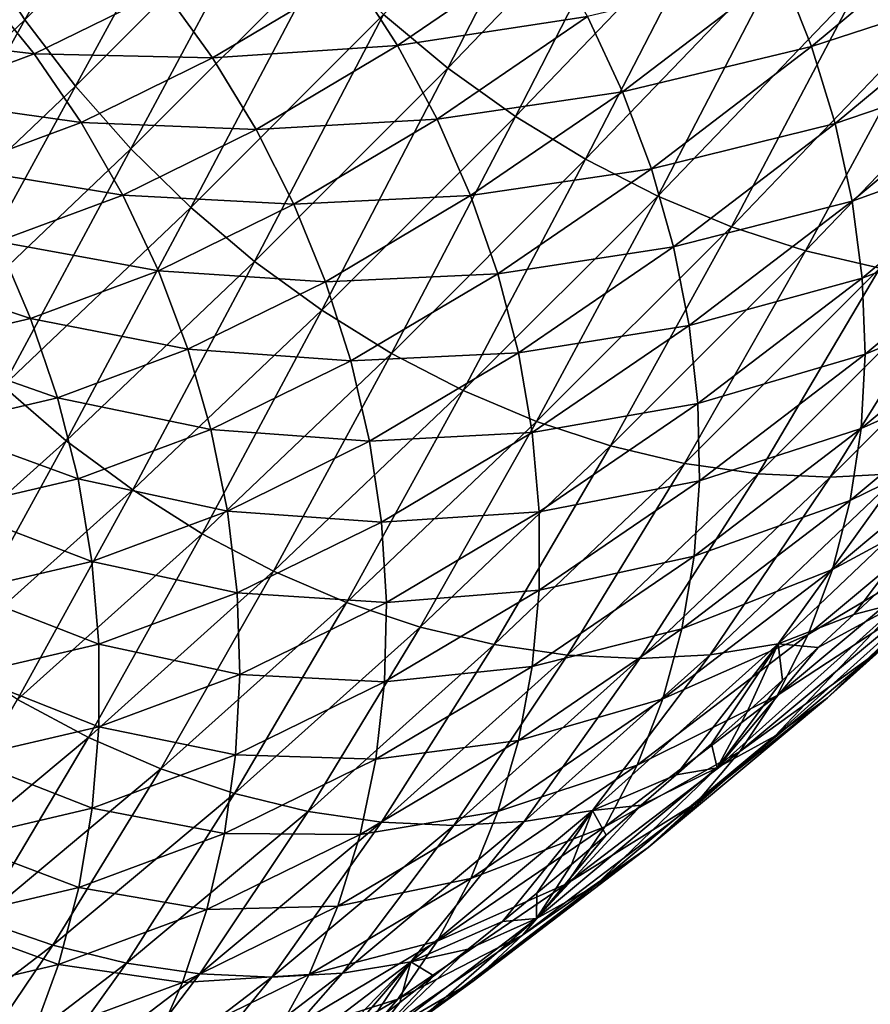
# Model space of a CAD drawing. Header units: millimetres. Extents: x -522 to 188, y -54 to 63.
# Tile 932 of 1056: x 12.1 to 15, y -52.01 to -48.66. Entities that reach past the tile are written whole.
import ezdxf

# ---------------------------------------------------------------- set-up
doc = ezdxf.new("R2010")
doc.units = ezdxf.units.MM
doc.header["$LTSCALE"] = 65.185185
doc.layers.add('39', color=7, linetype='CONTINUOUS')
doc.layers.add('40', color=7, linetype='CONTINUOUS')

msp = doc.modelspace()

# ---------------------------------------------------------------- linework, layer by layer
at = {"layer": '39', "linetype": 'CONTINUOUS'}
for points in [[(15.3664, -48.2765, -10.8257), (14.6952, -48.4911, -9.8299), (14.798, -48.75, -9.8933), (15.3664, -48.2765, -10.8257)], [(15.3664, -48.2765, -10.8257), (14.798, -48.75, -9.8933), (15.451, -48.5358, -10.9111), (15.3664, -48.2765, -10.8257)], [(13.8939, -48.3996, -8.8734), (13.2317, -48.5059, -8.0337), (13.3858, -48.7465, -8.0335), (13.8939, -48.3996, -8.8734)], [(13.8939, -48.3996, -8.8734), (13.3858, -48.7465, -8.0335), (14.0338, -48.6476, -8.8974), (13.8939, -48.3996, -8.8734)], [(14.6952, -48.4911, -9.8299), (14.0338, -48.6476, -8.8974), (14.1534, -48.904, -8.9375), (14.6952, -48.4911, -9.8299)], [(14.6952, -48.4911, -9.8299), (14.1534, -48.904, -8.9375), (14.798, -48.75, -9.8933), (14.6952, -48.4911, -9.8299)], [(13.2317, -48.5059, -8.0337), (12.5888, -48.5577, -7.2677), (12.7554, -48.7886, -7.2427), (13.2317, -48.5059, -8.0337)], [(13.2317, -48.5059, -8.0337), (12.7554, -48.7886, -7.2427), (13.3858, -48.7465, -8.0335), (13.2317, -48.5059, -8.0337)], [(11.9695, -48.5562, -6.5803), (11.5645, -48.7069, -5.903), (12.1469, -48.7747, -6.5306), (11.9695, -48.5562, -6.5803)], [(12.5888, -48.5577, -7.2677), (11.9695, -48.5562, -6.5803), (12.1469, -48.7747, -6.5306), (12.5888, -48.5577, -7.2677)], [(12.5888, -48.5577, -7.2677), (12.1469, -48.7747, -6.5306), (12.7554, -48.7886, -7.2427), (12.5888, -48.5577, -7.2677)], [(15.451, -48.5358, -10.9111), (14.798, -48.75, -9.8933), (14.8785, -49.0127, -9.972), (15.451, -48.5358, -10.9111)], [(15.451, -48.5358, -10.9111), (14.8785, -49.0127, -9.972), (15.5127, -48.7962, -11.0112), (15.451, -48.5358, -10.9111)], [(14.0338, -48.6476, -8.8974), (13.3858, -48.7465, -8.0335), (13.5206, -48.998, -8.0491), (14.0338, -48.6476, -8.8974)], [(14.0338, -48.6476, -8.8974), (13.5206, -48.998, -8.0491), (14.1534, -48.904, -8.9375), (14.0338, -48.6476, -8.8974)], [(12.1469, -48.7747, -6.5306), (11.5645, -48.7069, -5.903), (11.7349, -48.9279, -5.8416), (12.1469, -48.7747, -6.5306)], [(13.3858, -48.7465, -8.0335), (12.7554, -48.7886, -7.2427), (12.9038, -49.0326, -7.233), (13.3858, -48.7465, -8.0335)], [(13.3858, -48.7465, -8.0335), (12.9038, -49.0326, -7.233), (13.5206, -48.998, -8.0491), (13.3858, -48.7465, -8.0335)], [(14.798, -48.75, -9.8933), (14.1534, -48.904, -8.9375), (14.2516, -49.1666, -8.9933), (14.798, -48.75, -9.8933)], [(14.798, -48.75, -9.8933), (14.2516, -49.1666, -8.9933), (14.8785, -49.0127, -9.972), (14.798, -48.75, -9.8933)], [(12.1469, -48.7747, -6.5306), (11.7349, -48.9279, -5.8416), (12.3072, -49.0086, -6.4951), (12.1469, -48.7747, -6.5306)], [(12.7554, -48.7886, -7.2427), (12.1469, -48.7747, -6.5306), (12.3072, -49.0086, -6.4951), (12.7554, -48.7886, -7.2427)], [(12.7554, -48.7886, -7.2427), (12.3072, -49.0086, -6.4951), (12.9038, -49.0326, -7.233), (12.7554, -48.7886, -7.2427)], [(15.5127, -48.7962, -11.0112), (14.8785, -49.0127, -9.972), (14.9362, -49.2766, -10.0654), (15.5127, -48.7962, -11.0112)], [(15.5127, -48.7962, -11.0112), (14.9362, -49.2766, -10.0654), (15.551, -49.0556, -11.1251), (15.5127, -48.7962, -11.0112)], [(12.3072, -49.0086, -6.4951), (11.7349, -48.9279, -5.8416), (11.8877, -49.1646, -5.7937), (12.3072, -49.0086, -6.4951)], [(14.1534, -48.904, -8.9375), (13.5206, -48.998, -8.0491), (13.6349, -49.2581, -8.0804), (14.1534, -48.904, -8.9375)], [(14.1534, -48.904, -8.9375), (13.6349, -49.2581, -8.0804), (14.2516, -49.1666, -8.9933), (14.1534, -48.904, -8.9375)], [(13.5206, -48.998, -8.0491), (12.9038, -49.0326, -7.233), (13.0325, -49.2877, -7.2388), (13.5206, -48.998, -8.0491)], [(13.5206, -48.998, -8.0491), (13.0325, -49.2877, -7.2388), (13.6349, -49.2581, -8.0804), (13.5206, -48.998, -8.0491)], [(12.3072, -49.0086, -6.4951), (11.8877, -49.1646, -5.7937), (12.4487, -49.256, -6.4743), (12.3072, -49.0086, -6.4951)], [(12.9038, -49.0326, -7.233), (12.3072, -49.0086, -6.4951), (12.4487, -49.256, -6.4743), (12.9038, -49.0326, -7.233)], [(12.9038, -49.0326, -7.233), (12.4487, -49.256, -6.4743), (13.0325, -49.2877, -7.2388), (12.9038, -49.0326, -7.233)], [(14.8785, -49.0127, -9.972), (14.2516, -49.1666, -8.9933), (14.3274, -49.4328, -9.0642), (14.8785, -49.0127, -9.972)], [(14.8785, -49.0127, -9.972), (14.3274, -49.4328, -9.0642), (14.9362, -49.2766, -10.0654), (14.8785, -49.0127, -9.972)], [(15.551, -49.0556, -11.1251), (14.9362, -49.2766, -10.0654), (14.9703, -49.5393, -10.1724), (15.551, -49.0556, -11.1251)], [(15.551, -49.0556, -11.1251), (14.9703, -49.5393, -10.1724), (15.5654, -49.3114, -11.2516), (15.551, -49.0556, -11.1251)], [(12.4487, -49.256, -6.4743), (11.8877, -49.1646, -5.7937), (12.0214, -49.4149, -5.7597), (12.4487, -49.256, -6.4743)], [(14.2516, -49.1666, -8.9933), (13.6349, -49.2581, -8.0804), (13.7276, -49.5243, -8.1271), (14.2516, -49.1666, -8.9933)], [(14.2516, -49.1666, -8.9933), (13.7276, -49.5243, -8.1271), (14.3274, -49.4328, -9.0642), (14.2516, -49.1666, -8.9933)], [(12.4487, -49.256, -6.4743), (12.0214, -49.4149, -5.7597), (12.5704, -49.5145, -6.4683), (12.4487, -49.256, -6.4743)], [(13.0325, -49.2877, -7.2388), (12.4487, -49.256, -6.4743), (12.5704, -49.5145, -6.4683), (13.0325, -49.2877, -7.2388)], [(13.6349, -49.2581, -8.0804), (13.0325, -49.2877, -7.2388), (13.1405, -49.5514, -7.2598), (13.6349, -49.2581, -8.0804)], [(13.6349, -49.2581, -8.0804), (13.1405, -49.5514, -7.2598), (13.7276, -49.5243, -8.1271), (13.6349, -49.2581, -8.0804)], [(13.0325, -49.2877, -7.2388), (12.5704, -49.5145, -6.4683), (13.1405, -49.5514, -7.2598), (13.0325, -49.2877, -7.2388)], [(14.9362, -49.2766, -10.0654), (14.3274, -49.4328, -9.0642), (14.3803, -49.7004, -9.1496), (14.9362, -49.2766, -10.0654)], [(14.9362, -49.2766, -10.0654), (14.3803, -49.7004, -9.1496), (14.9703, -49.5393, -10.1724), (14.9362, -49.2766, -10.0654)], [(15.5654, -49.3114, -11.2516), (14.9703, -49.5393, -10.1724), (14.9807, -49.7986, -10.2922), (15.5654, -49.3114, -11.2516)], [(15.5654, -49.3114, -11.2516), (14.9807, -49.7986, -10.2922), (15.5559, -49.5614, -11.3897), (15.5654, -49.3114, -11.2516)], [(12.0214, -49.4149, -5.7597), (11.6226, -49.508, -5.0919), (12.1347, -49.6765, -5.7399), (12.0214, -49.4149, -5.7597)], [(12.5704, -49.5145, -6.4683), (12.0214, -49.4149, -5.7597), (12.1347, -49.6765, -5.7399), (12.5704, -49.5145, -6.4683)], [(14.3274, -49.4328, -9.0642), (13.7276, -49.5243, -8.1271), (13.7979, -49.7944, -8.1888), (14.3274, -49.4328, -9.0642)], [(14.3274, -49.4328, -9.0642), (13.7979, -49.7944, -8.1888), (14.3803, -49.7004, -9.1496), (14.3274, -49.4328, -9.0642)], [(12.1347, -49.6765, -5.7399), (11.6226, -49.508, -5.0919), (11.7264, -49.7718, -5.0557), (12.1347, -49.6765, -5.7399)], [(12.5704, -49.5145, -6.4683), (12.1347, -49.6765, -5.7399), (12.671, -49.7818, -6.4772), (12.5704, -49.5145, -6.4683)], [(13.1405, -49.5514, -7.2598), (12.5704, -49.5145, -6.4683), (12.671, -49.7818, -6.4772), (13.1405, -49.5514, -7.2598)], [(13.7276, -49.5243, -8.1271), (13.1405, -49.5514, -7.2598), (13.2268, -49.8215, -7.2959), (13.7276, -49.5243, -8.1271)], [(13.7276, -49.5243, -8.1271), (13.2268, -49.8215, -7.2959), (13.7979, -49.7944, -8.1888), (13.7276, -49.5243, -8.1271)], [(13.1405, -49.5514, -7.2598), (12.671, -49.7818, -6.4772), (13.2268, -49.8215, -7.2959), (13.1405, -49.5514, -7.2598)], [(14.9703, -49.5393, -10.1724), (14.3803, -49.7004, -9.1496), (14.4097, -49.9668, -9.2487), (14.9703, -49.5393, -10.1724)], [(14.9703, -49.5393, -10.1724), (14.4097, -49.9668, -9.2487), (14.9807, -49.7986, -10.2922), (14.9703, -49.5393, -10.1724)], [(15.5559, -49.5614, -11.3897), (14.9672, -50.0519, -10.4237), (15.5225, -49.8033, -11.5381), (15.5559, -49.5614, -11.3897)], [(15.5559, -49.5614, -11.3897), (14.9807, -49.7986, -10.2922), (14.9672, -50.0519, -10.4237), (15.5559, -49.5614, -11.3897)], [(12.1347, -49.6765, -5.7399), (11.7264, -49.7718, -5.0557), (12.2268, -49.947, -5.7345), (12.1347, -49.6765, -5.7399)], [(12.671, -49.7818, -6.4772), (12.1347, -49.6765, -5.7399), (12.2268, -49.947, -5.7345), (12.671, -49.7818, -6.4772)], [(14.3803, -49.7004, -9.1496), (13.7979, -49.7944, -8.1888), (13.8451, -50.0657, -8.265), (14.3803, -49.7004, -9.1496)], [(14.3803, -49.7004, -9.1496), (13.8451, -50.0657, -8.265), (14.4097, -49.9668, -9.2487), (14.3803, -49.7004, -9.1496)], [(12.2268, -49.947, -5.7345), (11.7264, -49.7718, -5.0557), (11.8085, -50.0446, -5.0333), (12.2268, -49.947, -5.7345)], [(12.671, -49.7818, -6.4772), (12.2268, -49.947, -5.7345), (12.7497, -50.0555, -6.5009), (12.671, -49.7818, -6.4772)], [(13.2268, -49.8215, -7.2959), (12.671, -49.7818, -6.4772), (12.7497, -50.0555, -6.5009), (13.2268, -49.8215, -7.2959)], [(13.7979, -49.7944, -8.1888), (13.2268, -49.8215, -7.2959), (13.2905, -50.0953, -7.3469), (13.7979, -49.7944, -8.1888)], [(13.7979, -49.7944, -8.1888), (13.2905, -50.0953, -7.3469), (13.8451, -50.0657, -8.265), (13.7979, -49.7944, -8.1888)], [(14.9807, -49.7986, -10.2922), (14.4097, -49.9668, -9.2487), (14.4153, -50.2297, -9.3607), (14.9807, -49.7986, -10.2922)], [(14.9807, -49.7986, -10.2922), (14.4153, -50.2297, -9.3607), (14.9672, -50.0519, -10.4237), (14.9807, -49.7986, -10.2922)], [(15.5225, -49.8033, -11.5381), (14.9672, -50.0519, -10.4237), (14.9299, -50.2971, -10.5656), (15.5225, -49.8033, -11.5381)], [(15.5225, -49.8033, -11.5381), (14.9299, -50.2971, -10.5656), (15.4655, -50.035, -11.6954), (15.5225, -49.8033, -11.5381)], [(13.2268, -49.8215, -7.2959), (12.7497, -50.0555, -6.5009), (13.2905, -50.0953, -7.3469), (13.2268, -49.8215, -7.2959)], [(12.2268, -49.947, -5.7345), (11.8085, -50.0446, -5.0333), (12.2966, -50.2239, -5.7434), (12.2268, -49.947, -5.7345)], [(12.7497, -50.0555, -6.5009), (12.2268, -49.947, -5.7345), (12.2966, -50.2239, -5.7434), (12.7497, -50.0555, -6.5009)], [(14.4097, -49.9668, -9.2487), (13.8451, -50.0657, -8.265), (13.8689, -50.336, -8.3548), (14.4097, -49.9668, -9.2487)], [(14.4097, -49.9668, -9.2487), (13.8689, -50.336, -8.3548), (14.4153, -50.2297, -9.3607), (14.4097, -49.9668, -9.2487)], [(15.4655, -50.035, -11.6954), (14.9299, -50.2971, -10.5656), (14.8692, -50.532, -10.7168), (15.4655, -50.035, -11.6954)], [(15.4655, -50.035, -11.6954), (14.8692, -50.532, -10.7168), (15.3855, -50.2543, -11.8603), (15.4655, -50.035, -11.6954)], [(12.2966, -50.2239, -5.7434), (11.8085, -50.0446, -5.0333), (11.8682, -50.324, -5.0249), (12.2966, -50.2239, -5.7434)], [(12.7497, -50.0555, -6.5009), (12.2966, -50.2239, -5.7434), (12.8058, -50.3331, -6.5392), (12.7497, -50.0555, -6.5009)], [(13.2905, -50.0953, -7.3469), (12.7497, -50.0555, -6.5009), (12.8058, -50.3331, -6.5392), (13.2905, -50.0953, -7.3469)], [(13.8451, -50.0657, -8.265), (13.2905, -50.0953, -7.3469), (13.3312, -50.3706, -7.4122), (13.8451, -50.0657, -8.265)], [(13.8451, -50.0657, -8.265), (13.3312, -50.3706, -7.4122), (13.8689, -50.336, -8.3548), (13.8451, -50.0657, -8.265)], [(14.9672, -50.0519, -10.4237), (14.3971, -50.4866, -9.4845), (14.9299, -50.2971, -10.5656), (14.9672, -50.0519, -10.4237)], [(14.9672, -50.0519, -10.4237), (14.4153, -50.2297, -9.3607), (14.3971, -50.4866, -9.4845), (14.9672, -50.0519, -10.4237)], [(13.2905, -50.0953, -7.3469), (12.8058, -50.3331, -6.5392), (13.3312, -50.3706, -7.4122), (13.2905, -50.0953, -7.3469)], [(12.2966, -50.2239, -5.7434), (11.8682, -50.324, -5.0249), (12.3437, -50.5048, -5.7668), (12.2966, -50.2239, -5.7434)], [(12.8058, -50.3331, -6.5392), (12.2966, -50.2239, -5.7434), (12.3437, -50.5048, -5.7668), (12.8058, -50.3331, -6.5392)], [(14.4153, -50.2297, -9.3607), (13.8689, -50.336, -8.3548), (13.869, -50.6026, -8.4576), (14.4153, -50.2297, -9.3607)], [(14.4153, -50.2297, -9.3607), (13.869, -50.6026, -8.4576), (14.3971, -50.4866, -9.4845), (14.4153, -50.2297, -9.3607)], [(15.3855, -50.2543, -11.8603), (14.7856, -50.7542, -10.8758), (15.2831, -50.4592, -12.0312), (15.3855, -50.2543, -11.8603)], [(15.3855, -50.2543, -11.8603), (14.8692, -50.532, -10.7168), (14.7856, -50.7542, -10.8758), (15.3855, -50.2543, -11.8603)], [(14.9299, -50.2971, -10.5656), (14.3971, -50.4866, -9.4845), (14.3553, -50.7353, -9.6189), (14.9299, -50.2971, -10.5656)], [(14.9299, -50.2971, -10.5656), (14.3553, -50.7353, -9.6189), (14.8692, -50.532, -10.7168), (14.9299, -50.2971, -10.5656)], [(12.3437, -50.5048, -5.7668), (11.8682, -50.324, -5.0249), (11.9049, -50.6073, -5.0306), (12.3437, -50.5048, -5.7668)], [(12.8058, -50.3331, -6.5392), (12.3437, -50.5048, -5.7668), (12.8386, -50.6121, -6.5917), (12.8058, -50.3331, -6.5392)], [(13.3312, -50.3706, -7.4122), (12.8058, -50.3331, -6.5392), (12.8386, -50.6121, -6.5917), (13.3312, -50.3706, -7.4122)], [(13.8689, -50.336, -8.3548), (13.3312, -50.3706, -7.4122), (13.3484, -50.6447, -7.4912), (13.8689, -50.336, -8.3548)], [(13.8689, -50.336, -8.3548), (13.3484, -50.6447, -7.4912), (13.869, -50.6026, -8.4576), (13.8689, -50.336, -8.3548)], [(13.3312, -50.3706, -7.4122), (12.8386, -50.6121, -6.5917), (13.3484, -50.6447, -7.4912), (13.3312, -50.3706, -7.4122)], [(15.4797, -50.4077, -13.5897), (14.8524, -50.9699, -12.5644), (15.3012, -50.5363, -13.7721), (15.4797, -50.4077, -13.5897)], [(15.4797, -50.4077, -13.5897), (15.0154, -50.8186, -12.3848), (14.8524, -50.9699, -12.5644), (15.4797, -50.4077, -13.5897)], [(15.2831, -50.4592, -12.0312), (14.7856, -50.7542, -10.8758), (14.6799, -50.962, -11.0411), (15.2831, -50.4592, -12.0312)], [(15.2831, -50.4592, -12.0312), (14.6799, -50.962, -11.0411), (15.1594, -50.6479, -12.2066), (15.2831, -50.4592, -12.0312)], [(12.3437, -50.5048, -5.7668), (11.9049, -50.6073, -5.0306), (12.3675, -50.7871, -5.8042), (12.3437, -50.5048, -5.7668)], [(12.8386, -50.6121, -6.5917), (12.3437, -50.5048, -5.7668), (12.3675, -50.7871, -5.8042), (12.8386, -50.6121, -6.5917)], [(14.3971, -50.4866, -9.4845), (13.8454, -50.8633, -8.5724), (14.3553, -50.7353, -9.6189), (14.3971, -50.4866, -9.4845)], [(14.3971, -50.4866, -9.4845), (13.869, -50.6026, -8.4576), (13.8454, -50.8633, -8.5724), (14.3971, -50.4866, -9.4845)], [(14.8692, -50.532, -10.7168), (14.3553, -50.7353, -9.6189), (14.2903, -50.9735, -9.7629), (14.8692, -50.532, -10.7168)], [(14.8692, -50.532, -10.7168), (14.2903, -50.9735, -9.7629), (14.7856, -50.7542, -10.8758), (14.8692, -50.532, -10.7168)], [(14.8524, -50.9699, -12.5644), (14.672, -51.1003, -12.7436), (15.3012, -50.5363, -13.7721), (14.8524, -50.9699, -12.5644)], [(14.672, -51.1003, -12.7436), (15.1066, -50.6431, -13.9521), (15.3012, -50.5363, -13.7721), (14.672, -51.1003, -12.7436)], [(14.9423, -50.6859, -14.2002), (15.0652, -50.5711, -14.4006), (15.1066, -50.6431, -13.9521), (14.9423, -50.6859, -14.2002)], [(12.3675, -50.7871, -5.8042), (11.9049, -50.6073, -5.0306), (11.9183, -50.8921, -5.0502), (12.3675, -50.7871, -5.8042)], [(12.8386, -50.6121, -6.5917), (12.3675, -50.7871, -5.8042), (12.8481, -50.89, -6.658), (12.8386, -50.6121, -6.5917)], [(13.3484, -50.6447, -7.4912), (12.8386, -50.6121, -6.5917), (12.8481, -50.89, -6.658), (13.3484, -50.6447, -7.4912)], [(13.869, -50.6026, -8.4576), (13.3484, -50.6447, -7.4912), (13.3419, -50.9151, -7.5832), (13.869, -50.6026, -8.4576)], [(13.869, -50.6026, -8.4576), (13.3419, -50.9151, -7.5832), (13.8454, -50.8633, -8.5724), (13.869, -50.6026, -8.4576)], [(13.3484, -50.6447, -7.4912), (12.8481, -50.89, -6.658), (13.3419, -50.9151, -7.5832), (13.3484, -50.6447, -7.4912)], [(14.4757, -51.2086, -12.9208), (15.1066, -50.6431, -13.9521), (14.672, -51.1003, -12.7436), (14.4757, -51.2086, -12.9208)], [(14.4757, -51.2086, -12.9208), (14.8199, -50.7989, -14.0006), (15.1066, -50.6431, -13.9521), (14.4757, -51.2086, -12.9208)], [(14.8199, -50.7989, -14.0006), (14.9423, -50.6859, -14.2002), (15.1066, -50.6431, -13.9521), (14.8199, -50.7989, -14.0006)], [(15.1594, -50.6479, -12.2066), (14.5531, -51.1533, -11.2113), (15.0154, -50.8186, -12.3848), (15.1594, -50.6479, -12.2066)], [(15.1594, -50.6479, -12.2066), (14.6799, -50.962, -11.0411), (14.5531, -51.1533, -11.2113), (15.1594, -50.6479, -12.2066)], [(14.3553, -50.7353, -9.6189), (13.8454, -50.8633, -8.5724), (13.7983, -51.1155, -8.6981), (14.3553, -50.7353, -9.6189)], [(14.3553, -50.7353, -9.6189), (13.7983, -51.1155, -8.6981), (14.2903, -50.9735, -9.7629), (14.3553, -50.7353, -9.6189)], [(14.7856, -50.7542, -10.8758), (14.2026, -51.1989, -9.915), (14.6799, -50.962, -11.0411), (14.7856, -50.7542, -10.8758)], [(14.7856, -50.7542, -10.8758), (14.2903, -50.9735, -9.7629), (14.2026, -51.1989, -9.915), (14.7856, -50.7542, -10.8758)], [(12.3675, -50.7871, -5.8042), (11.9183, -50.8921, -5.0502), (12.3679, -51.0683, -5.8554), (12.3675, -50.7871, -5.8042)], [(12.8481, -50.89, -6.658), (12.3675, -50.7871, -5.8042), (12.3679, -51.0683, -5.8554), (12.8481, -50.89, -6.658)], [(14.6981, -50.9101, -13.8017), (14.8199, -50.7989, -14.0006), (14.4757, -51.2086, -12.9208), (14.6981, -50.9101, -13.8017)], [(15.0154, -50.8186, -12.3848), (14.5531, -51.1533, -11.2113), (14.4062, -51.3265, -11.3849), (15.0154, -50.8186, -12.3848)], [(15.0154, -50.8186, -12.3848), (14.4062, -51.3265, -11.3849), (14.8524, -50.9699, -12.5644), (15.0154, -50.8186, -12.3848)], [(13.8454, -50.8633, -8.5724), (13.3119, -51.1795, -7.6875), (13.7983, -51.1155, -8.6981), (13.8454, -50.8633, -8.5724)], [(13.8454, -50.8633, -8.5724), (13.3419, -50.9151, -7.5832), (13.3119, -51.1795, -7.6875), (13.8454, -50.8633, -8.5724)], [(12.3679, -51.0683, -5.8554), (11.9183, -50.8921, -5.0502), (11.9083, -51.1758, -5.0837), (12.3679, -51.0683, -5.8554)], [(12.8481, -50.89, -6.658), (12.3679, -51.0683, -5.8554), (12.8339, -51.1641, -6.7374), (12.8481, -50.89, -6.658)], [(13.3419, -50.9151, -7.5832), (12.8481, -50.89, -6.658), (12.8339, -51.1641, -6.7374), (13.3419, -50.9151, -7.5832)], [(14.5768, -51.0195, -13.6036), (14.6981, -50.9101, -13.8017), (14.4757, -51.2086, -12.9208), (14.5768, -51.0195, -13.6036)], [(13.3419, -50.9151, -7.5832), (12.8339, -51.1641, -6.7374), (13.3119, -51.1795, -7.6875), (13.3419, -50.9151, -7.5832)], [(14.2903, -50.9735, -9.7629), (13.7983, -51.1155, -8.6981), (13.7282, -51.3572, -8.8337), (14.2903, -50.9735, -9.7629)], [(14.2903, -50.9735, -9.7629), (13.7282, -51.3572, -8.8337), (14.2026, -51.1989, -9.915), (14.2903, -50.9735, -9.7629)], [(14.6799, -50.962, -11.0411), (14.2026, -51.1989, -9.915), (14.093, -51.4097, -10.0739), (14.6799, -50.962, -11.0411)], [(14.6799, -50.962, -11.0411), (14.093, -51.4097, -10.0739), (14.5531, -51.1533, -11.2113), (14.6799, -50.962, -11.0411)], [(14.8524, -50.9699, -12.5644), (14.2407, -51.4799, -11.5602), (14.672, -51.1003, -12.7436), (14.8524, -50.9699, -12.5644)], [(14.8524, -50.9699, -12.5644), (14.4062, -51.3265, -11.3849), (14.2407, -51.4799, -11.5602), (14.8524, -50.9699, -12.5644)], [(14.4561, -51.127, -13.4062), (14.5768, -51.0195, -13.6036), (14.4757, -51.2086, -12.9208), (14.4561, -51.127, -13.4062)], [(12.3679, -51.0683, -5.8554), (11.9083, -51.1758, -5.0837), (12.3449, -51.3457, -5.92), (12.3679, -51.0683, -5.8554)], [(12.8339, -51.1641, -6.7374), (12.3679, -51.0683, -5.8554), (12.3449, -51.3457, -5.92), (12.8339, -51.1641, -6.7374)], [(13.7983, -51.1155, -8.6981), (13.3119, -51.1795, -7.6875), (13.2586, -51.4354, -7.803), (13.7983, -51.1155, -8.6981)], [(13.7983, -51.1155, -8.6981), (13.2586, -51.4354, -7.803), (13.7282, -51.3572, -8.8337), (13.7983, -51.1155, -8.6981)], [(14.2407, -51.4799, -11.5602), (14.058, -51.6122, -11.7357), (14.672, -51.1003, -12.7436), (14.2407, -51.4799, -11.5602)], [(14.058, -51.6122, -11.7357), (14.4757, -51.2086, -12.9208), (14.672, -51.1003, -12.7436), (14.058, -51.6122, -11.7357)], [(14.336, -51.2326, -13.2095), (14.4561, -51.127, -13.4062), (14.4757, -51.2086, -12.9208), (14.336, -51.2326, -13.2095)], [(12.3449, -51.3457, -5.92), (11.9083, -51.1758, -5.0837), (11.8749, -51.4557, -5.1307), (12.3449, -51.3457, -5.92)], [(12.8339, -51.1641, -6.7374), (12.3449, -51.3457, -5.92), (12.7964, -51.4321, -6.8293), (12.8339, -51.1641, -6.7374)], [(13.3119, -51.1795, -7.6875), (12.8339, -51.1641, -6.7374), (12.7964, -51.4321, -6.8293), (13.3119, -51.1795, -7.6875)], [(13.3119, -51.1795, -7.6875), (12.7964, -51.4321, -6.8293), (13.2586, -51.4354, -7.803), (13.3119, -51.1795, -7.6875)], [(14.5531, -51.1533, -11.2113), (13.9625, -51.6038, -10.2382), (14.4062, -51.3265, -11.3849), (14.5531, -51.1533, -11.2113)], [(14.5531, -51.1533, -11.2113), (14.093, -51.4097, -10.0739), (13.9625, -51.6038, -10.2382), (14.5531, -51.1533, -11.2113)], [(14.2026, -51.1989, -9.915), (13.6356, -51.5859, -8.9778), (14.093, -51.4097, -10.0739), (14.2026, -51.1989, -9.915)], [(14.2026, -51.1989, -9.915), (13.7282, -51.3572, -8.8337), (13.6356, -51.5859, -8.9778), (14.2026, -51.1989, -9.915)], [(13.8598, -51.7221, -11.9098), (14.4757, -51.2086, -12.9208), (14.058, -51.6122, -11.7357), (13.8598, -51.7221, -11.9098)], [(13.8598, -51.7221, -11.9098), (14.2164, -51.3363, -13.0136), (14.4757, -51.2086, -12.9208), (13.8598, -51.7221, -11.9098)], [(14.2164, -51.3363, -13.0136), (14.336, -51.2326, -13.2095), (14.4757, -51.2086, -12.9208), (14.2164, -51.3363, -13.0136)], [(12.3449, -51.3457, -5.92), (11.8749, -51.4557, -5.1307), (12.2986, -51.6169, -5.9972), (12.3449, -51.3457, -5.92)], [(12.7964, -51.4321, -6.8293), (12.3449, -51.3457, -5.92), (12.2986, -51.6169, -5.9972), (12.7964, -51.4321, -6.8293)], [(14.4062, -51.3265, -11.3849), (13.9625, -51.6038, -10.2382), (13.8124, -51.7795, -10.4063), (14.4062, -51.3265, -11.3849)], [(14.4062, -51.3265, -11.3849), (13.8124, -51.7795, -10.4063), (14.2407, -51.4799, -11.5602), (14.4062, -51.3265, -11.3849)], [(14.0973, -51.4382, -12.8184), (14.2164, -51.3363, -13.0136), (13.8598, -51.7221, -11.9098), (14.0973, -51.4382, -12.8184)], [(13.7282, -51.3572, -8.8337), (13.2586, -51.4354, -7.803), (13.1824, -51.6805, -7.9287), (13.7282, -51.3572, -8.8337)], [(13.7282, -51.3572, -8.8337), (13.1824, -51.6805, -7.9287), (13.6356, -51.5859, -8.9778), (13.7282, -51.3572, -8.8337)], [(14.093, -51.4097, -10.0739), (13.6356, -51.5859, -8.9778), (13.5215, -51.7998, -9.1292), (14.093, -51.4097, -10.0739)], [(14.093, -51.4097, -10.0739), (13.5215, -51.7998, -9.1292), (13.9625, -51.6038, -10.2382), (14.093, -51.4097, -10.0739)], [(12.7964, -51.4321, -6.8293), (12.2986, -51.6169, -5.9972), (12.7357, -51.6915, -6.9328), (12.7964, -51.4321, -6.8293)], [(13.2586, -51.4354, -7.803), (12.7964, -51.4321, -6.8293), (12.7357, -51.6915, -6.9328), (13.2586, -51.4354, -7.803)], [(13.2586, -51.4354, -7.803), (12.7357, -51.6915, -6.9328), (13.1824, -51.6805, -7.9287), (13.2586, -51.4354, -7.803)], [(13.9788, -51.5381, -12.624), (14.0973, -51.4382, -12.8184), (13.8598, -51.7221, -11.9098), (13.9788, -51.5381, -12.624)], [(12.2986, -51.6169, -5.9972), (11.8749, -51.4557, -5.1307), (11.8185, -51.7293, -5.1908), (12.2986, -51.6169, -5.9972)], [(14.2407, -51.4799, -11.5602), (13.6439, -51.9352, -10.5767), (14.058, -51.6122, -11.7357), (14.2407, -51.4799, -11.5602)], [(14.2407, -51.4799, -11.5602), (13.8124, -51.7795, -10.4063), (13.6439, -51.9352, -10.5767), (14.2407, -51.4799, -11.5602)], [(13.8608, -51.636, -12.4302), (13.9788, -51.5381, -12.624), (13.8598, -51.7221, -11.9098), (13.8608, -51.636, -12.4302)], [(12.2986, -51.6169, -5.9972), (11.8185, -51.7293, -5.1908), (12.2295, -51.8795, -6.0865), (12.2986, -51.6169, -5.9972)], [(12.7357, -51.6915, -6.9328), (12.2986, -51.6169, -5.9972), (12.2295, -51.8795, -6.0865), (12.7357, -51.6915, -6.9328)], [(13.6356, -51.5859, -8.9778), (13.0842, -51.9126, -8.0634), (13.5215, -51.7998, -9.1292), (13.6356, -51.5859, -8.9778)], [(13.6356, -51.5859, -8.9778), (13.1824, -51.6805, -7.9287), (13.0842, -51.9126, -8.0634), (13.6356, -51.5859, -8.9778)], [(13.9625, -51.6038, -10.2382), (13.3868, -51.9968, -9.2864), (13.8124, -51.7795, -10.4063), (13.9625, -51.6038, -10.2382)], [(13.9625, -51.6038, -10.2382), (13.5215, -51.7998, -9.1292), (13.3868, -51.9968, -9.2864), (13.9625, -51.6038, -10.2382)], [(13.6439, -51.9352, -10.5767), (13.4587, -52.0695, -10.7479), (14.058, -51.6122, -11.7357), (13.6439, -51.9352, -10.5767)], [(13.4587, -52.0695, -10.7479), (13.8598, -51.7221, -11.9098), (14.058, -51.6122, -11.7357), (13.4587, -52.0695, -10.7479)], [(13.7434, -51.732, -12.2372), (13.8608, -51.636, -12.4302), (13.8598, -51.7221, -11.9098), (13.7434, -51.732, -12.2372)], [(13.1824, -51.6805, -7.9287), (12.7357, -51.6915, -6.9328), (12.6526, -51.9399, -7.0469), (13.1824, -51.6805, -7.9287)], [(13.1824, -51.6805, -7.9287), (12.6526, -51.9399, -7.0469), (13.0842, -51.9126, -8.0634), (13.1824, -51.6805, -7.9287)], [(12.7357, -51.6915, -6.9328), (12.2295, -51.8795, -6.0865), (12.6526, -51.9399, -7.0469), (12.7357, -51.6915, -6.9328)], [(12.2295, -51.8795, -6.0865), (11.8185, -51.7293, -5.1908), (11.7396, -51.9942, -5.2634), (12.2295, -51.8795, -6.0865)], [(13.2583, -52.1812, -10.9184), (13.8598, -51.7221, -11.9098), (13.4587, -52.0695, -10.7479), (13.2583, -52.1812, -10.9184)], [(13.2583, -52.1812, -10.9184), (13.6264, -51.8261, -12.0449), (13.8598, -51.7221, -11.9098), (13.2583, -52.1812, -10.9184)], [(13.6264, -51.8261, -12.0449), (13.7434, -51.732, -12.2372), (13.8598, -51.7221, -11.9098), (13.6264, -51.8261, -12.0449)], [(13.8124, -51.7795, -10.4063), (13.3868, -51.9968, -9.2864), (13.2328, -52.1751, -9.4482), (13.8124, -51.7795, -10.4063)], [(13.8124, -51.7795, -10.4063), (13.2328, -52.1751, -9.4482), (13.6439, -51.9352, -10.5767), (13.8124, -51.7795, -10.4063)], [(13.5215, -51.7998, -9.1292), (13.0842, -51.9126, -8.0634), (12.9647, -52.1295, -8.206), (13.5215, -51.7998, -9.1292)], [(13.5215, -51.7998, -9.1292), (12.9647, -52.1295, -8.206), (13.3868, -51.9968, -9.2864), (13.5215, -51.7998, -9.1292)], [(13.51, -51.9181, -11.8533), (13.6264, -51.8261, -12.0449), (13.2583, -52.1812, -10.9184), (13.51, -51.9181, -11.8533)], [(12.2295, -51.8795, -6.0865), (11.7396, -51.9942, -5.2634), (12.1381, -52.1309, -6.1871), (12.2295, -51.8795, -6.0865)], [(12.6526, -51.9399, -7.0469), (12.2295, -51.8795, -6.0865), (12.1381, -52.1309, -6.1871), (12.6526, -51.9399, -7.0469)], [(13.0842, -51.9126, -8.0634), (12.5477, -52.1752, -7.1707), (12.9647, -52.1295, -8.206), (13.0842, -51.9126, -8.0634)], [(13.0842, -51.9126, -8.0634), (12.6526, -51.9399, -7.0469), (12.5477, -52.1752, -7.1707), (13.0842, -51.9126, -8.0634)], [(13.3941, -52.0081, -11.6624), (13.51, -51.9181, -11.8533), (13.2583, -52.1812, -10.9184), (13.3941, -52.0081, -11.6624)], [(12.6526, -51.9399, -7.0469), (12.1381, -52.1309, -6.1871), (12.5477, -52.1752, -7.1707), (12.6526, -51.9399, -7.0469)], [(13.6439, -51.9352, -10.5767), (13.0609, -52.3331, -9.6129), (13.4587, -52.0695, -10.7479), (13.6439, -51.9352, -10.5767)], [(13.6439, -51.9352, -10.5767), (13.2328, -52.1751, -9.4482), (13.0609, -52.3331, -9.6129), (13.6439, -51.9352, -10.5767)], [(12.1381, -52.1309, -6.1871), (11.7396, -51.9942, -5.2634), (11.6389, -52.2479, -5.348), (12.1381, -52.1309, -6.1871)], [(13.3868, -51.9968, -9.2864), (12.8251, -52.3294, -8.3551), (13.2328, -52.1751, -9.4482), (13.3868, -51.9968, -9.2864)], [(13.3868, -51.9968, -9.2864), (12.9647, -52.1295, -8.206), (12.8251, -52.3294, -8.3551), (13.3868, -51.9968, -9.2864)], [(13.2787, -52.0961, -11.4722), (13.3941, -52.0081, -11.6624), (13.2583, -52.1812, -10.9184), (13.2787, -52.0961, -11.4722)]]:
    msp.add_3dface(points, dxfattribs=at)
at = {"layer": '40', "linetype": 'CONTINUOUS'}
for points in [[(12.6102, -47.774, -17.4247), (12.1154, -48.6585, -16.4206), (11.9615, -48.4224, -16.3734), (12.6102, -47.774, -17.4247)], [(12.7665, -48.0077, -17.4757), (12.1154, -48.6585, -16.4206), (12.6102, -47.774, -17.4247), (12.7665, -48.0077, -17.4757)], [(14.0131, -47.9382, -18.6108), (13.5578, -48.8233, -17.5019), (13.3385, -48.6411, -17.5223), (14.0131, -47.9382, -18.6108)], [(14.2339, -48.1188, -18.5928), (13.5578, -48.8233, -17.5019), (14.0131, -47.9382, -18.6108), (14.2339, -48.1188, -18.5928)], [(12.7665, -48.0077, -17.4757), (12.2877, -48.8846, -16.4504), (12.1154, -48.6585, -16.4206), (12.7665, -48.0077, -17.4757)], [(12.9411, -48.2315, -17.5092), (12.2877, -48.8846, -16.4504), (12.7665, -48.0077, -17.4757), (12.9411, -48.2315, -17.5092)], [(14.2339, -48.1188, -18.5928), (13.7881, -48.9881, -17.4637), (13.5578, -48.8233, -17.5019), (14.2339, -48.1188, -18.5928)], [(14.4656, -48.2822, -18.5567), (13.7881, -48.9881, -17.4637), (14.2339, -48.1188, -18.5928), (14.4656, -48.2822, -18.5567)], [(12.9411, -48.2315, -17.5092), (12.4768, -49.0985, -16.4626), (12.2877, -48.8846, -16.4504), (12.9411, -48.2315, -17.5092)], [(13.1323, -48.4433, -17.5248), (12.4768, -49.0985, -16.4626), (12.9411, -48.2315, -17.5092), (13.1323, -48.4433, -17.5248)], [(14.4656, -48.2822, -18.5567), (14.0274, -49.1341, -17.4079), (13.7881, -48.9881, -17.4637), (14.4656, -48.2822, -18.5567)], [(14.706, -48.4269, -18.5029), (14.0274, -49.1341, -17.4079), (14.4656, -48.2822, -18.5567), (14.706, -48.4269, -18.5029)], [(12.1154, -48.6585, -16.4206), (11.4824, -49.2607, -15.3904), (11.9615, -48.4224, -16.3734), (12.1154, -48.6585, -16.4206)], [(14.706, -48.4269, -18.5029), (14.2735, -49.2598, -17.3353), (14.0274, -49.1341, -17.4079), (14.706, -48.4269, -18.5029)], [(14.9531, -48.5517, -18.4317), (14.2735, -49.2598, -17.3353), (14.706, -48.4269, -18.5029), (14.9531, -48.5517, -18.4317)], [(13.1323, -48.4433, -17.5248), (12.6811, -49.2983, -16.457), (12.4768, -49.0985, -16.4626), (13.1323, -48.4433, -17.5248)], [(13.3385, -48.6411, -17.5223), (12.6811, -49.2983, -16.457), (13.1323, -48.4433, -17.5248), (13.3385, -48.6411, -17.5223)], [(14.9531, -48.5517, -18.4317), (14.5242, -49.3643, -17.2463), (14.2735, -49.2598, -17.3353), (14.9531, -48.5517, -18.4317)], [(15.2045, -48.6553, -18.3439), (14.5242, -49.3643, -17.2463), (14.9531, -48.5517, -18.4317), (15.2045, -48.6553, -18.3439)], [(12.1154, -48.6585, -16.4206), (11.6521, -49.4893, -15.416), (11.4824, -49.2607, -15.3904), (12.1154, -48.6585, -16.4206)], [(12.2877, -48.8846, -16.4504), (11.6521, -49.4893, -15.416), (12.1154, -48.6585, -16.4206), (12.2877, -48.8846, -16.4504)], [(13.3385, -48.6411, -17.5223), (12.8985, -49.4822, -16.4337), (12.6811, -49.2983, -16.457), (13.3385, -48.6411, -17.5223)], [(13.5578, -48.8233, -17.5019), (12.8985, -49.4822, -16.4337), (13.3385, -48.6411, -17.5223), (13.5578, -48.8233, -17.5019)], [(15.2045, -48.6553, -18.3439), (14.7771, -49.4465, -17.1418), (14.5242, -49.3643, -17.2463), (15.2045, -48.6553, -18.3439)], [(15.4581, -48.7369, -18.2403), (14.7771, -49.4465, -17.1418), (15.2045, -48.6553, -18.3439), (15.4581, -48.7369, -18.2403)], [(15.4581, -48.7369, -18.2403), (15.0301, -49.5057, -17.0228), (14.7771, -49.4465, -17.1418), (15.4581, -48.7369, -18.2403)], [(13.5578, -48.8233, -17.5019), (13.1273, -49.6486, -16.3929), (12.8985, -49.4822, -16.4337), (13.5578, -48.8233, -17.5019)], [(13.7881, -48.9881, -17.4637), (13.1273, -49.6486, -16.3929), (13.5578, -48.8233, -17.5019), (13.7881, -48.9881, -17.4637)], [(12.2877, -48.8846, -16.4504), (11.8388, -49.7055, -15.4241), (11.6521, -49.4893, -15.416), (12.2877, -48.8846, -16.4504)], [(12.4768, -49.0985, -16.4626), (11.8388, -49.7055, -15.4241), (12.2877, -48.8846, -16.4504), (12.4768, -49.0985, -16.4626)], [(13.7881, -48.9881, -17.4637), (13.3652, -49.7959, -16.335), (13.1273, -49.6486, -16.3929), (13.7881, -48.9881, -17.4637)], [(14.0274, -49.1341, -17.4079), (13.3652, -49.7959, -16.335), (13.7881, -48.9881, -17.4637), (14.0274, -49.1341, -17.4079)], [(12.4768, -49.0985, -16.4626), (12.0407, -49.9075, -15.4148), (11.8388, -49.7055, -15.4241), (12.4768, -49.0985, -16.4626)], [(12.6811, -49.2983, -16.457), (12.0407, -49.9075, -15.4148), (12.4768, -49.0985, -16.4626), (12.6811, -49.2983, -16.457)], [(14.0274, -49.1341, -17.4079), (13.6102, -49.9229, -16.2605), (13.3652, -49.7959, -16.335), (14.0274, -49.1341, -17.4079)], [(14.2735, -49.2598, -17.3353), (13.6102, -49.9229, -16.2605), (14.0274, -49.1341, -17.4079), (14.2735, -49.2598, -17.3353)], [(14.2735, -49.2598, -17.3353), (13.8599, -50.0282, -16.1701), (13.6102, -49.9229, -16.2605), (14.2735, -49.2598, -17.3353)], [(14.5242, -49.3643, -17.2463), (13.8599, -50.0282, -16.1701), (14.2735, -49.2598, -17.3353), (14.5242, -49.3643, -17.2463)], [(12.6811, -49.2983, -16.457), (12.2561, -50.0934, -15.3882), (12.0407, -49.9075, -15.4148), (12.6811, -49.2983, -16.457)], [(12.8985, -49.4822, -16.4337), (12.2561, -50.0934, -15.3882), (12.6811, -49.2983, -16.457), (12.8985, -49.4822, -16.4337)], [(14.5242, -49.3643, -17.2463), (14.1123, -50.1111, -16.0645), (13.8599, -50.0282, -16.1701), (14.5242, -49.3643, -17.2463)], [(14.7771, -49.4465, -17.1418), (14.1123, -50.1111, -16.0645), (14.5242, -49.3643, -17.2463), (14.7771, -49.4465, -17.1418)], [(14.7771, -49.4465, -17.1418), (14.3648, -50.1707, -15.9449), (14.1123, -50.1111, -16.0645), (14.7771, -49.4465, -17.1418)], [(15.0301, -49.5057, -17.0228), (14.3648, -50.1707, -15.9449), (14.7771, -49.4465, -17.1418), (15.0301, -49.5057, -17.0228)], [(12.8985, -49.4822, -16.4337), (12.483, -50.2615, -15.3444), (12.2561, -50.0934, -15.3882), (12.8985, -49.4822, -16.4337)], [(13.1273, -49.6486, -16.3929), (12.483, -50.2615, -15.3444), (12.8985, -49.4822, -16.4337), (13.1273, -49.6486, -16.3929)], [(15.0301, -49.5057, -17.0228), (14.6154, -50.2065, -15.8122), (14.3648, -50.1707, -15.9449), (15.0301, -49.5057, -17.0228)], [(15.2808, -49.5413, -16.8903), (14.6154, -50.2065, -15.8122), (15.0301, -49.5057, -17.0228), (15.2808, -49.5413, -16.8903)], [(15.2808, -49.5413, -16.8903), (14.8616, -50.2182, -15.6676), (14.6154, -50.2065, -15.8122), (15.2808, -49.5413, -16.8903)], [(15.527, -49.5531, -16.7456), (14.8616, -50.2182, -15.6676), (15.2808, -49.5413, -16.8903), (15.527, -49.5531, -16.7456)], [(15.527, -49.5531, -16.7456), (15.1013, -50.2057, -15.5125), (14.8616, -50.2182, -15.6676), (15.527, -49.5531, -16.7456)], [(13.1273, -49.6486, -16.3929), (12.7194, -50.4104, -15.2839), (12.483, -50.2615, -15.3444), (13.1273, -49.6486, -16.3929)], [(13.3652, -49.7959, -16.335), (12.7194, -50.4104, -15.2839), (13.1273, -49.6486, -16.3929), (13.3652, -49.7959, -16.335)], [(13.3652, -49.7959, -16.335), (12.963, -50.5386, -15.2072), (12.7194, -50.4104, -15.2839), (13.3652, -49.7959, -16.335)], [(13.6102, -49.9229, -16.2605), (12.963, -50.5386, -15.2072), (13.3652, -49.7959, -16.335), (13.6102, -49.9229, -16.2605)], [(12.2561, -50.0934, -15.3882), (11.6304, -50.6545, -14.3654), (12.0407, -49.9075, -15.4148), (12.2561, -50.0934, -15.3882)], [(13.6102, -49.9229, -16.2605), (13.2117, -50.645, -15.1151), (12.963, -50.5386, -15.2072), (13.6102, -49.9229, -16.2605)], [(13.8599, -50.0282, -16.1701), (13.2117, -50.645, -15.1151), (13.6102, -49.9229, -16.2605), (13.8599, -50.0282, -16.1701)], [(13.8599, -50.0282, -16.1701), (13.4632, -50.7286, -15.0083), (13.2117, -50.645, -15.1151), (13.8599, -50.0282, -16.1701)], [(14.1123, -50.1111, -16.0645), (13.4632, -50.7286, -15.0083), (13.8599, -50.0282, -16.1701), (14.1123, -50.1111, -16.0645)], [(12.2561, -50.0934, -15.3882), (11.8551, -50.8245, -14.3181), (11.6304, -50.6545, -14.3654), (12.2561, -50.0934, -15.3882)], [(12.483, -50.2615, -15.3444), (11.8551, -50.8245, -14.3181), (12.2561, -50.0934, -15.3882), (12.483, -50.2615, -15.3444)], [(14.1123, -50.1111, -16.0645), (13.7153, -50.7887, -14.8878), (13.4632, -50.7286, -15.0083), (14.1123, -50.1111, -16.0645)], [(14.3648, -50.1707, -15.9449), (13.7153, -50.7887, -14.8878), (14.1123, -50.1111, -16.0645), (14.3648, -50.1707, -15.9449)], [(14.3648, -50.1707, -15.9449), (13.9656, -50.8247, -14.7547), (13.7153, -50.7887, -14.8878), (14.3648, -50.1707, -15.9449)], [(14.6154, -50.2065, -15.8122), (13.9656, -50.8247, -14.7547), (14.3648, -50.1707, -15.9449), (14.6154, -50.2065, -15.8122)], [(15.3323, -50.169, -15.3482), (14.9423, -50.6859, -14.2002), (14.6836, -50.7861, -14.2926), (15.3323, -50.169, -15.3482)], [(15.3323, -50.169, -15.3482), (14.6836, -50.7861, -14.2926), (15.1013, -50.2057, -15.5125), (15.3323, -50.169, -15.3482)], [(15.0652, -50.5711, -14.4006), (14.9423, -50.6859, -14.2002), (15.3323, -50.169, -15.3482), (15.0652, -50.5711, -14.4006)], [(14.6154, -50.2065, -15.8122), (14.2119, -50.8363, -14.6102), (13.9656, -50.8247, -14.7547), (14.6154, -50.2065, -15.8122)], [(14.8616, -50.2182, -15.6676), (14.2119, -50.8363, -14.6102), (14.6154, -50.2065, -15.8122), (14.8616, -50.2182, -15.6676)], [(15.1013, -50.2057, -15.5125), (14.452, -50.8234, -14.4557), (14.8616, -50.2182, -15.6676), (15.1013, -50.2057, -15.5125)], [(15.1013, -50.2057, -15.5125), (14.6836, -50.7861, -14.2926), (14.452, -50.8234, -14.4557), (15.1013, -50.2057, -15.5125)], [(14.8616, -50.2182, -15.6676), (14.452, -50.8234, -14.4557), (14.2119, -50.8363, -14.6102), (14.8616, -50.2182, -15.6676)], [(12.483, -50.2615, -15.3444), (12.0896, -50.9751, -14.2545), (11.8551, -50.8245, -14.3181), (12.483, -50.2615, -15.3444)], [(12.7194, -50.4104, -15.2839), (12.0896, -50.9751, -14.2545), (12.483, -50.2615, -15.3444), (12.7194, -50.4104, -15.2839)], [(12.7194, -50.4104, -15.2839), (12.3316, -51.1047, -14.1752), (12.0896, -50.9751, -14.2545), (12.7194, -50.4104, -15.2839)], [(12.963, -50.5386, -15.2072), (12.3316, -51.1047, -14.1752), (12.7194, -50.4104, -15.2839), (12.963, -50.5386, -15.2072)], [(12.963, -50.5386, -15.2072), (12.5791, -51.2122, -14.081), (12.3316, -51.1047, -14.1752), (12.963, -50.5386, -15.2072)], [(13.2117, -50.645, -15.1151), (12.5791, -51.2122, -14.081), (12.963, -50.5386, -15.2072), (13.2117, -50.645, -15.1151)], [(13.2117, -50.645, -15.1151), (12.8297, -51.2966, -13.9726), (12.5791, -51.2122, -14.081), (13.2117, -50.645, -15.1151)], [(13.4632, -50.7286, -15.0083), (12.8297, -51.2966, -13.9726), (13.2117, -50.645, -15.1151), (13.4632, -50.7286, -15.0083)], [(14.9423, -50.6859, -14.2002), (14.8199, -50.7989, -14.0006), (14.6836, -50.7861, -14.2926), (14.9423, -50.6859, -14.2002)], [(13.4632, -50.7286, -15.0083), (13.0811, -51.3572, -13.8511), (12.8297, -51.2966, -13.9726), (13.4632, -50.7286, -15.0083)], [(13.7153, -50.7887, -14.8878), (13.0811, -51.3572, -13.8511), (13.4632, -50.7286, -15.0083), (13.7153, -50.7887, -14.8878)], [(13.7153, -50.7887, -14.8878), (13.3312, -51.3935, -13.7176), (13.0811, -51.3572, -13.8511), (13.7153, -50.7887, -14.8878)], [(13.9656, -50.8247, -14.7547), (13.3312, -51.3935, -13.7176), (13.7153, -50.7887, -14.8878), (13.9656, -50.8247, -14.7547)], [(14.6836, -50.7861, -14.2926), (14.336, -51.2326, -13.2095), (14.0503, -51.3538, -13.2574), (14.6836, -50.7861, -14.2926)], [(14.6836, -50.7861, -14.2926), (14.0503, -51.3538, -13.2574), (14.452, -50.8234, -14.4557), (14.6836, -50.7861, -14.2926)], [(14.4561, -51.127, -13.4062), (14.336, -51.2326, -13.2095), (14.6836, -50.7861, -14.2926), (14.4561, -51.127, -13.4062)], [(14.5768, -51.0195, -13.6036), (14.4561, -51.127, -13.4062), (14.6836, -50.7861, -14.2926), (14.5768, -51.0195, -13.6036)], [(14.6981, -50.9101, -13.8017), (14.5768, -51.0195, -13.6036), (14.6836, -50.7861, -14.2926), (14.6981, -50.9101, -13.8017)], [(14.8199, -50.7989, -14.0006), (14.6981, -50.9101, -13.8017), (14.6836, -50.7861, -14.2926), (14.8199, -50.7989, -14.0006)], [(13.9656, -50.8247, -14.7547), (13.5775, -51.405, -13.5732), (13.3312, -51.3935, -13.7176), (13.9656, -50.8247, -14.7547)], [(14.2119, -50.8363, -14.6102), (13.5775, -51.405, -13.5732), (13.9656, -50.8247, -14.7547), (14.2119, -50.8363, -14.6102)], [(14.2119, -50.8363, -14.6102), (13.818, -51.3918, -13.4193), (13.5775, -51.405, -13.5732), (14.2119, -50.8363, -14.6102)], [(14.452, -50.8234, -14.4557), (13.818, -51.3918, -13.4193), (14.2119, -50.8363, -14.6102), (14.452, -50.8234, -14.4557)], [(14.452, -50.8234, -14.4557), (14.0503, -51.3538, -13.2574), (13.818, -51.3918, -13.4193), (14.452, -50.8234, -14.4557)], [(12.3316, -51.1047, -14.1752), (11.7156, -51.6187, -13.1639), (12.0896, -50.9751, -14.2545), (12.3316, -51.1047, -14.1752)], [(12.3316, -51.1047, -14.1752), (11.9615, -51.7274, -13.0672), (11.7156, -51.6187, -13.1639), (12.3316, -51.1047, -14.1752)], [(12.5791, -51.2122, -14.081), (11.9615, -51.7274, -13.0672), (12.3316, -51.1047, -14.1752), (12.5791, -51.2122, -14.081)], [(12.5791, -51.2122, -14.081), (12.211, -51.8128, -12.9569), (11.9615, -51.7274, -13.0672), (12.5791, -51.2122, -14.081)], [(12.8297, -51.2966, -13.9726), (12.211, -51.8128, -12.9569), (12.5791, -51.2122, -14.081), (12.8297, -51.2966, -13.9726)], [(14.336, -51.2326, -13.2095), (14.2164, -51.3363, -13.0136), (14.0503, -51.3538, -13.2574), (14.336, -51.2326, -13.2095)], [(12.8297, -51.2966, -13.9726), (12.4617, -51.874, -12.8342), (12.211, -51.8128, -12.9569), (12.8297, -51.2966, -13.9726)], [(13.0811, -51.3572, -13.8511), (12.4617, -51.874, -12.8342), (12.8297, -51.2966, -13.9726), (13.0811, -51.3572, -13.8511)], [(14.2164, -51.3363, -13.0136), (14.0973, -51.4382, -12.8184), (14.0503, -51.3538, -13.2574), (14.2164, -51.3363, -13.0136)], [(13.0811, -51.3572, -13.8511), (12.7114, -51.9105, -12.7001), (12.4617, -51.874, -12.8342), (13.0811, -51.3572, -13.8511)], [(13.3312, -51.3935, -13.7176), (12.7114, -51.9105, -12.7001), (13.0811, -51.3572, -13.8511), (13.3312, -51.3935, -13.7176)], [(14.0503, -51.3538, -13.2574), (13.7434, -51.732, -12.2372), (13.4318, -51.8696, -12.2419), (14.0503, -51.3538, -13.2574)], [(14.0503, -51.3538, -13.2574), (13.4318, -51.8696, -12.2419), (13.818, -51.3918, -13.4193), (14.0503, -51.3538, -13.2574)], [(13.8608, -51.636, -12.4302), (13.7434, -51.732, -12.2372), (14.0503, -51.3538, -13.2574), (13.8608, -51.636, -12.4302)], [(13.9788, -51.5381, -12.624), (13.8608, -51.636, -12.4302), (14.0503, -51.3538, -13.2574), (13.9788, -51.5381, -12.624)], [(14.0973, -51.4382, -12.8184), (13.9788, -51.5381, -12.624), (14.0503, -51.3538, -13.2574), (14.0973, -51.4382, -12.8184)], [(13.3312, -51.3935, -13.7176), (12.9578, -51.922, -12.5558), (12.7114, -51.9105, -12.7001), (13.3312, -51.3935, -13.7176)], [(13.5775, -51.405, -13.5732), (12.9578, -51.922, -12.5558), (13.3312, -51.3935, -13.7176), (13.5775, -51.405, -13.5732)], [(13.5775, -51.405, -13.5732), (13.1986, -51.9083, -12.4026), (12.9578, -51.922, -12.5558), (13.5775, -51.405, -13.5732)], [(13.818, -51.3918, -13.4193), (13.1986, -51.9083, -12.4026), (13.5775, -51.405, -13.5732), (13.818, -51.3918, -13.4193)], [(13.818, -51.3918, -13.4193), (13.4318, -51.8696, -12.2419), (13.1986, -51.9083, -12.4026), (13.818, -51.3918, -13.4193)], [(12.211, -51.8128, -12.9569), (11.6062, -52.2744, -11.9604), (11.9615, -51.7274, -13.0672), (12.211, -51.8128, -12.9569)], [(13.7434, -51.732, -12.2372), (13.6264, -51.8261, -12.0449), (13.4318, -51.8696, -12.2419), (13.7434, -51.732, -12.2372)], [(12.211, -51.8128, -12.9569), (11.8561, -52.3363, -11.8362), (11.6062, -52.2744, -11.9604), (12.211, -51.8128, -12.9569)], [(12.4617, -51.874, -12.8342), (11.8561, -52.3363, -11.8362), (12.211, -51.8128, -12.9569), (12.4617, -51.874, -12.8342)], [(13.6264, -51.8261, -12.0449), (13.51, -51.9181, -11.8533), (13.4318, -51.8696, -12.2419), (13.6264, -51.8261, -12.0449)], [(12.4617, -51.874, -12.8342), (12.1053, -52.3731, -11.7013), (11.8561, -52.3363, -11.8362), (12.4617, -51.874, -12.8342)], [(12.7114, -51.9105, -12.7001), (12.1053, -52.3731, -11.7013), (12.4617, -51.874, -12.8342), (12.7114, -51.9105, -12.7001)], [(13.4318, -51.8696, -12.2419), (13.0493, -52.2659, -11.0937), (12.8271, -52.3311, -11.2454), (13.4318, -51.8696, -12.2419)], [(13.4318, -51.8696, -12.2419), (12.8271, -52.3311, -11.2454), (13.1986, -51.9083, -12.4026), (13.4318, -51.8696, -12.2419)], [(13.1638, -52.1821, -11.2826), (13.0493, -52.2659, -11.0937), (13.4318, -51.8696, -12.2419), (13.1638, -52.1821, -11.2826)], [(13.2787, -52.0961, -11.4722), (13.1638, -52.1821, -11.2826), (13.4318, -51.8696, -12.2419), (13.2787, -52.0961, -11.4722)], [(13.3941, -52.0081, -11.6624), (13.2787, -52.0961, -11.4722), (13.4318, -51.8696, -12.2419), (13.3941, -52.0081, -11.6624)], [(13.51, -51.9181, -11.8533), (13.3941, -52.0081, -11.6624), (13.4318, -51.8696, -12.2419), (13.51, -51.9181, -11.8533)], [(12.7114, -51.9105, -12.7001), (12.3517, -52.3846, -11.557), (12.1053, -52.3731, -11.7013), (12.7114, -51.9105, -12.7001)], [(12.9578, -51.922, -12.5558), (12.3517, -52.3846, -11.557), (12.7114, -51.9105, -12.7001), (12.9578, -51.922, -12.5558)], [(13.1986, -51.9083, -12.4026), (12.5931, -52.3705, -11.4046), (12.9578, -51.922, -12.5558), (13.1986, -51.9083, -12.4026)], [(13.1986, -51.9083, -12.4026), (12.8271, -52.3311, -11.2454), (12.5931, -52.3705, -11.4046), (13.1986, -51.9083, -12.4026)], [(12.9578, -51.922, -12.5558), (12.5931, -52.3705, -11.4046), (12.3517, -52.3846, -11.557), (12.9578, -51.922, -12.5558)]]:
    msp.add_3dface(points, dxfattribs=at)

doc.saveas('drawing.dxf')
